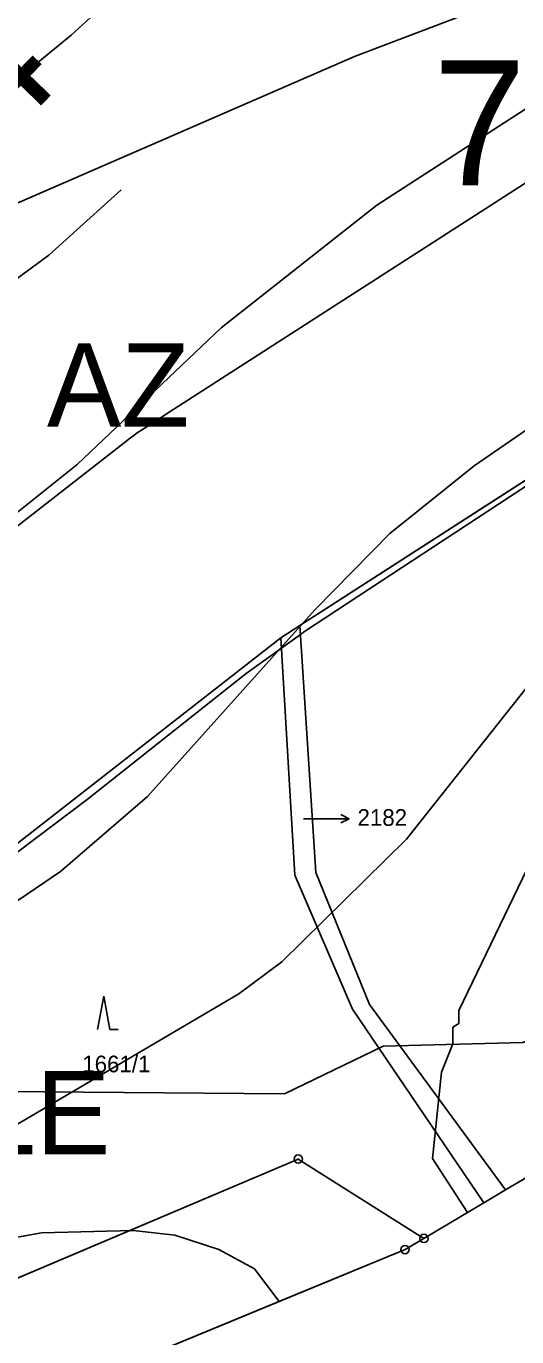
# Model space of a CAD drawing. Extents: x -706130 to -698555, y -971544 to -967260.
# Drawn here: x -704440.4 to -704381.5, y -971375.3 to -971218.1 of the extents above; entities that cross this region are included whole.
import ezdxf

# ---------------------------------------------------------------- set-up
doc = ezdxf.new("R2010")
doc.units = 0
for name, color, linetype in [('BPEJ hranice S', 7, 'Continuous'), ('BPEJ I-II trida ochrany S', 7, 'Continuous'), ('BPEJ kód', 7, 'Continuous'), ('Hranice řešeného území', 7, 'Continuous'), ('KN_Hranice obce', 7, 'Continuous'), ('KN_Hranice_katastrální území', 7, 'Continuous'), ('KN_Hranice_parcel', 7, 'Continuous'), ('KN_Parcelni cisla', 7, 'Continuous'), ('KN_Parcelni cisla_sipky', 7, 'Continuous'), ('KN_Polygon parcely', 7, 'Continuous'), ('KN_POZEMKY_10_LESNI POZEMEK', 7, 'Continuous'), ('KN_POZEMKY_2_ORNA PUDA', 7, 'Continuous'), ('KN_Značky bodu BP', 7, 'Continuous'), ('KN_Značky kultur', 7, 'Continuous'), ('Komunikace popis trid a kategorie popis S', 7, 'Continuous'), ('OP lesa 30 m', 7, 'Continuous'), ('Plochy lesní všeobecné S', 7, 'Continuous'), ('Plochy přírodní - lesní S', 7, 'Continuous'), ('Plochy zemědělské všeobecné CELEK S', 7, 'Continuous'), ('Povodi vodniho toku S', 7, 'Continuous'), ('Regulační bloky v krajině S', 7, 'Continuous'), ('Regulační kódy v krajině S', 7, 'Continuous'), ('USES_BC_mistni S', 7, 'Continuous'), ('USES_ŠRAFY S', 7, 'Continuous'), ('VÝŠKOPIS_vrstevnice doplňková', 7, 'Continuous'), ('VÝŠKOPIS_vrstevnice hlavní', 7, 'Continuous'), ('VÝŠKOPIS_vrstevnice zesílená', 7, 'Continuous')]:
    doc.layers.add(name, color=color, linetype=linetype)

msp = doc.modelspace()

# ---------------------------------------------------------------- linework, layer by layer
at = {"layer": 'BPEJ hranice S'}
for p, q in [((-704392.68, -971363.46), (-704385.48, -971359.18)), ((-704394.94, -971364.8), (-704392.68, -971363.46)), ((-704408.52, -971370.4), (-704394.94, -971364.8))]:
    msp.add_line(p, q, dxfattribs=at)
for points in [[(-704539.06, -971416.29), (-704539.06, -971416.29), (-704508.14, -971414.82), (-704482.74, -971402.86), (-704494.65, -971367.51), (-704500.62, -971349.8), (-704502.52, -971319.44), (-704492.08, -971294.76), (-704487.34, -971283.24), (-704485.44, -971278.63), (-704466.47, -971257.76), (-704444.65, -971240.68), (-704401.02, -971221.7), (-704353.59, -971203.67)], [(-704378.49, -971271.96), (-704407.01, -971290.68), (-704407.49, -971291.03), (-704409.78, -971292.68), (-704413.99, -971295.73), (-704433.1, -971310.81), (-704467.88, -971337.03), (-704469.91, -971338.68), (-704470.4, -971339.07), (-704471.88, -971342.01), (-704458.27, -971378), (-704455.03, -971389.82), (-704482.74, -971402.86), (-704494.65, -971367.51), (-704500.62, -971349.8), (-704502.52, -971319.44), (-704492.08, -971294.76), (-704487.34, -971283.24), (-704485.44, -971278.63), (-704466.47, -971257.76), (-704444.65, -971240.68), (-704401.02, -971221.7), (-704353.59, -971203.67)], [(-704271.03, -971209.45), (-704281.66, -971219.28), (-704342.87, -971251.11), (-704378.49, -971271.96), (-704407.01, -971290.68), (-704407.49, -971291.03), (-704409.78, -971292.68), (-704413.99, -971295.73), (-704433.1, -971310.81), (-704467.88, -971337.03), (-704469.91, -971338.68), (-704470.4, -971339.07), (-704471.88, -971342.01), (-704458.27, -971378), (-704455.03, -971389.82), (-704482.74, -971402.86), (-704508.14, -971414.82)], [(-704392.68, -971363.46), (-704388.04, -971360.7), (-704385.48, -971359.18), (-704382.89, -971357.64), (-704377.73, -971354.59), (-704340.54, -971332.47), (-704335.41, -971329.42), (-704326.48, -971324.17), (-704326.47, -971324.16), (-704299.4, -971308.25), (-704257.3, -971280.39), (-704257.3, -971280.39)], [(-704385.48, -971359.18), (-704388.04, -971360.7), (-704392.68, -971363.46)], [(-704394.94, -971364.8), (-704408.52, -971370.4), (-704408.52, -971370.4)], [(-704408.52, -971370.4), (-704408.52, -971370.4), (-704394.94, -971364.8)], [(-704508.14, -971414.82), (-704450.76, -971387.81), (-704408.52, -971370.4)]]:
    msp.add_lwpolyline(points, dxfattribs=at)
at = {"layer": 'BPEJ I-II trida ochrany S'}
msp.add_lwpolyline([(-704466.47, -971257.76), (-704444.65, -971240.68), (-704401.02, -971221.7), (-704353.59, -971203.67), (-704319.45, -971190.38)], dxfattribs=at)
at = {"layer": 'Hranice řešeného území'}
msp.add_lwpolyline([(-704031.43, -971118.62), (-704097.54, -971160.81), (-704139.52, -971193.07), (-704194.07, -971234.59), (-704254.21, -971278.34), (-704299.4, -971308.25), (-704335.41, -971329.42), (-704377.73, -971354.59), (-704382.89, -971357.64), (-704385.48, -971359.18), (-704392.68, -971363.46), (-704394.94, -971364.8), (-704450.76, -971387.81), (-704508.14, -971414.82), (-704547.28, -971416.68), (-704576.92, -971418.09), (-704680.3, -971423.01), (-704682.53, -971423.59), (-704690.13, -971425.56)], dxfattribs=at)
at = {"layer": 'KN_Hranice obce'}
msp.add_lwpolyline([(-704690.13, -971425.56), (-704682.53, -971423.59), (-704680.3, -971423.01), (-704576.92, -971418.09), (-704547.28, -971416.68), (-704508.14, -971414.82), (-704450.76, -971387.81), (-704394.94, -971364.8), (-704392.68, -971363.46), (-704385.48, -971359.18), (-704382.89, -971357.64), (-704377.73, -971354.59), (-704335.41, -971329.42), (-704299.4, -971308.25), (-704254.21, -971278.34)], dxfattribs=at)
at = {"layer": 'KN_Hranice_katastrální území'}
msp.add_lwpolyline([(-704690.13, -971425.56), (-704682.53, -971423.59), (-704680.3, -971423.01), (-704576.92, -971418.09), (-704547.28, -971416.68), (-704508.14, -971414.82), (-704450.76, -971387.81), (-704394.94, -971364.8), (-704392.68, -971363.46), (-704385.48, -971359.18), (-704382.89, -971357.64), (-704377.73, -971354.59), (-704335.41, -971329.42), (-704299.4, -971308.25), (-704254.21, -971278.34)], dxfattribs=at)
at = {"layer": 'KN_Hranice_parcel'}
for p, q in [((-704409.85, -971291.43), (-704407.56, -971289.95)), ((-704470.04, -971338.35), (-704409.85, -971291.43)), ((-704456.02, -971374.37), (-704407.76, -971353.94)), ((-704407.76, -971353.94), (-704392.68, -971363.46)), ((-704385.48, -971359.18), (-704382.89, -971357.64)), ((-704392.68, -971363.46), (-704385.48, -971359.18))]:
    msp.add_line(p, q, dxfattribs=at)
for points in [[(-704407.56, -971289.95), (-704347.25, -971251.15), (-704280.58, -971216.79)], [(-704407.56, -971289.95), (-704405.65, -971319.56), (-704399.21, -971335.41), (-704382.89, -971357.64)], [(-704409.85, -971291.43), (-704408.17, -971319.91), (-704401.24, -971335.95), (-704385.48, -971359.18)], [(-704382.89, -971357.64), (-704377.73, -971354.59), (-704335.41, -971329.42)], [(-704547.28, -971416.68), (-704508.14, -971414.82), (-704450.76, -971387.81), (-704394.94, -971364.8), (-704392.68, -971363.46)]]:
    msp.add_lwpolyline(points, dxfattribs=at)
at = {"layer": 'KN_Parcelni cisla_sipky'}
for p, q in [((-704401.64, -971313.13), (-704402.64, -971312.63)), ((-704404.64, -971313.13), (-704407.14, -971313.13)), ((-704404.64, -971313.13), (-704401.64, -971313.13)), ((-704401.64, -971313.13), (-704402.64, -971313.63))]:
    msp.add_line(p, q, dxfattribs=at)
at = {"layer": 'KN_Polygon parcely'}
for points in [[(-704059.31, -971011.16), (-704100.66, -971058.2), (-704113.27, -971060.37), (-704176.41, -971125.43), (-704277.35, -971213.96), (-704280.58, -971216.79), (-704347.25, -971251.15), (-704407.56, -971289.95), (-704405.65, -971319.56), (-704399.21, -971335.41), (-704382.89, -971357.64), (-704377.73, -971354.59), (-704335.41, -971329.42), (-704299.4, -971308.25), (-704254.21, -971278.34), (-704194.07, -971234.59), (-704139.52, -971193.07), (-704097.54, -971160.81), (-704031.43, -971118.62)], [(-704415.53, -971158.66), (-704506.42, -971249.39), (-704551.5, -971295.37), (-704580.53, -971322.96), (-704605.87, -971343.56), (-704603.2, -971350), (-704685.04, -971417.87), (-704682.53, -971423.59), (-704680.3, -971423.01), (-704576.92, -971418.09), (-704547.28, -971416.68), (-704511.39, -971381.95), (-704477.04, -971352.31), (-704470.04, -971338.35), (-704409.85, -971291.43), (-704407.56, -971289.95), (-704347.25, -971251.15), (-704280.58, -971216.79)]]:
    msp.add_lwpolyline(points, dxfattribs=at)
for points in [[(-704409.85, -971291.43), (-704408.17, -971319.91), (-704401.24, -971335.95), (-704385.48, -971359.18), (-704382.89, -971357.64), (-704399.21, -971335.41), (-704405.65, -971319.56), (-704407.56, -971289.95)], [(-704456.02, -971374.37), (-704407.76, -971353.94), (-704392.68, -971363.46), (-704385.48, -971359.18), (-704401.24, -971335.95), (-704408.17, -971319.91), (-704409.85, -971291.43), (-704470.04, -971338.35)], [(-704450.76, -971387.81), (-704394.94, -971364.8), (-704392.68, -971363.46), (-704407.76, -971353.94), (-704456.02, -971374.37), (-704470.04, -971338.35), (-704477.04, -971352.31), (-704511.39, -971381.95), (-704547.28, -971416.68), (-704508.14, -971414.82)]]:
    msp.add_lwpolyline(points, close=True, dxfattribs=at)
at = {"layer": 'KN_POZEMKY_10_LESNI POZEMEK'}
for p, q in [((-704407.56, -971289.95), (-704347.25, -971251.15)), ((-704409.85, -971291.43), (-704407.56, -971289.95)), ((-704405.65, -971319.56), (-704407.56, -971289.95)), ((-704407.56, -971289.95), (-704405.65, -971319.56)), ((-704470.04, -971338.35), (-704409.85, -971291.43)), ((-704408.17, -971319.91), (-704409.85, -971291.43)), ((-704409.85, -971291.43), (-704408.17, -971319.91)), ((-704401.24, -971335.95), (-704408.17, -971319.91)), ((-704408.17, -971319.91), (-704401.24, -971335.95)), ((-704399.21, -971335.41), (-704405.65, -971319.56)), ((-704405.65, -971319.56), (-704399.21, -971335.41)), ((-704385.48, -971359.18), (-704401.24, -971335.95)), ((-704401.24, -971335.95), (-704385.48, -971359.18)), ((-704382.89, -971357.64), (-704399.21, -971335.41)), ((-704399.21, -971335.41), (-704382.89, -971357.64)), ((-704407.76, -971353.94), (-704456.02, -971374.37)), ((-704456.02, -971374.37), (-704407.76, -971353.94)), ((-704392.68, -971363.46), (-704407.76, -971353.94)), ((-704407.76, -971353.94), (-704392.68, -971363.46)), ((-704377.73, -971354.59), (-704382.89, -971357.64)), ((-704382.89, -971357.64), (-704385.48, -971359.18)), ((-704385.48, -971359.18), (-704392.68, -971363.46)), ((-704392.68, -971363.46), (-704394.94, -971364.8)), ((-704394.94, -971364.8), (-704450.76, -971387.81))]:
    msp.add_line(p, q, dxfattribs=at)
at = {"layer": 'KN_POZEMKY_2_ORNA PUDA'}
for p, q in [((-704347.25, -971251.15), (-704407.56, -971289.95)), ((-704407.56, -971289.95), (-704409.85, -971291.43)), ((-704409.85, -971291.43), (-704470.04, -971338.35))]:
    msp.add_line(p, q, dxfattribs=at)
at = {"layer": 'KN_Značky bodu BP'}
for centre, radius in [((-704407.76, -971353.94), 0.5), ((-704407.76, -971353.94), 0.0303), ((-704392.68, -971363.46), 0.5), ((-704394.94, -971364.8), 0.5), ((-704392.68, -971363.46), 0.0303), ((-704394.94, -971364.8), 0.0303)]:
    msp.add_circle(centre, radius, dxfattribs=at)
at = {"layer": 'KN_Značky kultur'}
for p, q in [((-704431.1, -971334.41), (-704431.85, -971338.41)), ((-704430.35, -971338.41), (-704431.1, -971334.41)), ((-704430.35, -971338.41), (-704429.35, -971338.41))]:
    msp.add_line(p, q, dxfattribs=at)
at = {"layer": 'OP lesa 30 m'}
for p, q in [((-704363.48, -971225.92), (-704423.79, -971264.72)), ((-704423.84, -971264.75), (-704426.13, -971266.23)), ((-704428.29, -971267.77), (-704488.48, -971314.69))]:
    msp.add_line(p, q, dxfattribs=at)
for centre, start, end in [((-704407.56, -971289.95), 122.7549, 122.8741), ((-704409.85, -971291.43), 122.8741, 127.9375)]:
    msp.add_arc(centre, 30, start, end, dxfattribs=at)
at = {"layer": 'Plochy lesní všeobecné S'}
for p, q in [((-704407.56, -971289.95), (-704409.85, -971291.43)), ((-704405.65, -971319.56), (-704407.56, -971289.95)), ((-704409.85, -971291.43), (-704470.04, -971338.35)), ((-704399.21, -971335.41), (-704405.65, -971319.56)), ((-704382.89, -971357.64), (-704399.21, -971335.41)), ((-704385.48, -971359.18), (-704382.89, -971357.64)), ((-704392.68, -971363.46), (-704385.48, -971359.18)), ((-704394.94, -971364.8), (-704392.68, -971363.46)), ((-704450.76, -971387.81), (-704394.94, -971364.8))]:
    msp.add_line(p, q, dxfattribs=at)
at = {"layer": 'Plochy přírodní - lesní S'}
for p, q in [((-704347.25, -971251.15), (-704407.56, -971289.95)), ((-704407.56, -971289.95), (-704405.65, -971319.56)), ((-704405.65, -971319.56), (-704399.21, -971335.41)), ((-704399.21, -971335.41), (-704382.89, -971357.64)), ((-704382.89, -971357.64), (-704377.73, -971354.59))]:
    msp.add_line(p, q, dxfattribs=at)
at = {"layer": 'Plochy zemědělské všeobecné CELEK S'}
for p, q in [((-704404.34, -971287.88), (-704364.69, -971262.37)), ((-704407.56, -971289.95), (-704404.34, -971287.88)), ((-704409.85, -971291.43), (-704407.56, -971289.95)), ((-704470.04, -971338.35), (-704409.85, -971291.43))]:
    msp.add_line(p, q, dxfattribs=at)
at = {"layer": 'Povodi vodniho toku S'}
for points in [[(-705124.58, -971237.16), (-705066.73, -971282.21), (-705048.17, -971290.72), (-704966.01, -971322.36), (-704912.68, -971324.61), (-704850.01, -971290.77), (-704789.63, -971256.64), (-704724.24, -971255.79), (-704654.65, -971276.47), (-704609.18, -971303.34), (-704556.53, -971328.82), (-704481.76, -971345.51), (-704409.39, -971346.11), (-704397.56, -971340.41), (-704380.79, -971339.95), (-704324.49, -971319.27), (-704295.05, -971305.37)], [(-704295.05, -971305.37), (-704324.49, -971319.27), (-704380.79, -971339.95), (-704397.56, -971340.41), (-704409.39, -971346.11), (-704481.76, -971345.51), (-704556.53, -971328.82), (-704609.18, -971303.34), (-704654.65, -971276.47), (-704724.24, -971255.79), (-704789.63, -971256.64), (-704850.01, -971290.77), (-704912.68, -971324.61), (-704966.01, -971322.36), (-705048.17, -971290.72), (-705066.73, -971282.21), (-705124.58, -971237.16)], [(-704690.13, -971425.56), (-704682.53, -971423.59), (-704680.3, -971423.01), (-704576.92, -971418.09), (-704547.28, -971416.68), (-704508.14, -971414.82), (-704450.76, -971387.81), (-704394.94, -971364.8), (-704392.68, -971363.46), (-704385.48, -971359.18), (-704382.89, -971357.64), (-704377.73, -971354.59), (-704335.41, -971329.42), (-704299.4, -971308.25), (-704295.05, -971305.37)]]:
    msp.add_lwpolyline(points, dxfattribs=at)
at = {"layer": 'Regulační bloky v krajině S'}
for p, q in [((-704347.25, -971251.15), (-704407.56, -971289.95)), ((-704404.34, -971287.88), (-704364.69, -971262.37)), ((-704407.56, -971289.95), (-704404.34, -971287.88)), ((-704407.56, -971289.95), (-704409.85, -971291.43)), ((-704409.85, -971291.43), (-704407.56, -971289.95)), ((-704405.65, -971319.56), (-704407.56, -971289.95)), ((-704407.56, -971289.95), (-704405.65, -971319.56)), ((-704409.85, -971291.43), (-704470.04, -971338.35)), ((-704470.04, -971338.35), (-704409.85, -971291.43)), ((-704399.21, -971335.41), (-704405.65, -971319.56)), ((-704405.65, -971319.56), (-704399.21, -971335.41)), ((-704382.89, -971357.64), (-704399.21, -971335.41)), ((-704399.21, -971335.41), (-704382.89, -971357.64)), ((-704382.89, -971357.64), (-704377.73, -971354.59)), ((-704385.48, -971359.18), (-704382.89, -971357.64)), ((-704392.68, -971363.46), (-704385.48, -971359.18)), ((-704394.94, -971364.8), (-704392.68, -971363.46)), ((-704450.76, -971387.81), (-704394.94, -971364.8))]:
    msp.add_line(p, q, dxfattribs=at)
at = {"layer": 'USES_BC_mistni S'}
msp.add_lwpolyline([(-704059.31, -971011.16), (-704100.66, -971058.2), (-704113.27, -971060.37), (-704176.41, -971125.43), (-704277.35, -971213.96), (-704280.58, -971216.79), (-704347.25, -971251.15), (-704407.56, -971289.95), (-704405.65, -971319.56), (-704399.21, -971335.41), (-704382.89, -971357.64), (-704377.73, -971354.59), (-704335.41, -971329.42), (-704299.4, -971308.25), (-704254.21, -971278.34), (-704194.07, -971234.59), (-704139.52, -971193.07), (-704097.54, -971160.81), (-704031.43, -971118.62)], dxfattribs=at)
at = {"layer": 'USES_ŠRAFY S'}
msp.add_lwpolyline([(-704059.31, -971011.16), (-704100.66, -971058.2), (-704113.27, -971060.37), (-704176.41, -971125.43), (-704277.35, -971213.96), (-704280.58, -971216.79), (-704347.25, -971251.15), (-704407.56, -971289.95), (-704405.65, -971319.56), (-704399.21, -971335.41), (-704382.89, -971357.64), (-704377.73, -971354.59), (-704335.41, -971329.42), (-704299.4, -971308.25), (-704254.21, -971278.34), (-704194.07, -971234.59), (-704139.52, -971193.07), (-704097.54, -971160.81), (-704031.43, -971118.62)], dxfattribs=at)
at = {"layer": 'VÝŠKOPIS_vrstevnice doplňková'}
for points in [[(-704429, -971237.69), (-704437.7, -971245.53), (-704460.39, -971262.22), (-704482.07, -971274.07), (-704495.2, -971279.2), (-704503.33, -971281.49), (-704515.31, -971283.2), (-704534.68, -971280.41), (-704539.38, -971275.69)], [(-704351.96, -971283.63), (-704360.37, -971290.62), (-704374.5, -971308.88), (-704378.64, -971315.73), (-704388.48, -971336.13), (-704388.48, -971337.7), (-704389.19, -971338.13), (-704389.19, -971340.12), (-704390.58, -971343.51), (-704391.64, -971353.87), (-704387.45, -971360.35)], [(-704410.06, -971371.03), (-704413.02, -971367.09), (-704417.3, -971364.81), (-704422.58, -971363.09), (-704427.57, -971362.52), (-704438.56, -971362.81), (-704449.69, -971364.81), (-704469.66, -971371.8), (-704481.79, -971377.93)]]:
    msp.add_lwpolyline(points, dxfattribs=at)
at = {"layer": 'VÝŠKOPIS_vrstevnice hlavní'}
for points in [[(-704328.99, -971204.02), (-704365.51, -971219.42), (-704379.78, -971227.56), (-704398.32, -971239.54), (-704417.01, -971254.24), (-704434.28, -971270.64), (-704446.12, -971280.06), (-704458.96, -971288.48), (-704469.66, -971293.61), (-704479.22, -971296.89), (-704512.18, -971304.31), (-704528.16, -971308.88), (-704542.14, -971313.87), (-704551.84, -971318.29), (-704564.11, -971325.57), (-704576.66, -971335.99), (-704590.07, -971353.11), (-704595.35, -971361.67), (-704599.06, -971369.94), (-704601.35, -971378.5), (-704602.49, -971387.06), (-704601.49, -971401.33), (-704598.92, -971409.89), (-704594.14, -971418.91)], [(-704257.79, -971206.44), (-704278.34, -971218.14), (-704297.03, -971227.27), (-704349.82, -971249.53), (-704372.93, -971261.37), (-704386.63, -971270.79), (-704396.76, -971278.92), (-704405.74, -971288.05), (-704425.86, -971310.45), (-704436.27, -971319.44), (-704443.41, -971324.29), (-704451.4, -971328.28), (-704478.22, -971339.12), (-704506.75, -971352.25), (-704516.88, -971358.1), (-704526.3, -971364.95), (-704536, -971374.51), (-704541.28, -971383.07), (-704543.42, -971388.2), (-704545.56, -971396.76), (-704545.99, -971401.9), (-704545.42, -971408.75), (-704543.71, -971415.6), (-704543.22, -971416.49)], [(-704426.29, -971211.15), (-704434.99, -971219.14), (-704455.25, -971235.69), (-704465.09, -971241.97), (-704477.36, -971248.39), (-704485.92, -971252.1), (-704493.63, -971254.52), (-704503.62, -971255.66), (-704508.34, -971254.2), (-704512.59, -971249.17)]]:
    msp.add_lwpolyline(points, dxfattribs=at)
at = {"layer": 'VÝŠKOPIS_vrstevnice zesílená'}
msp.add_lwpolyline([(-704079.03, -971030.53), (-704091.87, -971046.22), (-704137.38, -971113.99), (-704149.94, -971131.25), (-704162.92, -971147.66), (-704181.47, -971167.06), (-704200.87, -971184.33), (-704210.57, -971192.03), (-704236.82, -971211.01), (-704253.09, -971221.42), (-704282.76, -971237.97), (-704332.84, -971261.51), (-704355.81, -971274.35), (-704365.94, -971282.2), (-704375.21, -971290.9), (-704394.76, -971315.58), (-704409.74, -971330.28), (-704414.87, -971334.13), (-704452.56, -971356.28), (-704489.63, -971374.93), (-704495.63, -971378.64)], dxfattribs=at)

# ---------------------------------------------------------------- texts
at = {"layer": 'BPEJ kód'}
msp.add_text('7.15.42', height=15, dxfattribs=at).set_placement((-704391.58, -971237.16))
at = {"layer": 'KN_Parcelni cisla'}
for s, p in [('2182', (-704400.64, -971313.98)), ('1661/1', (-704433.67, -971343.54))]:
    msp.add_text(s, height=2, dxfattribs=at).set_placement(p)
at = {"layer": 'Komunikace popis trid a kategorie popis S'}
msp.add_text('III/27244   S 7,5/60', height=15, rotation=45.9672, dxfattribs=at).set_placement((-704489.96, -971280.7))
at = {"layer": 'Regulační kódy v krajině S'}
for s, p in [('AZ', (-704437.91, -971266.1)), ('LE', (-704446.66, -971353.38))]:
    msp.add_text(s, height=10, dxfattribs=at).set_placement(p)

doc.saveas('drawing.dxf')
